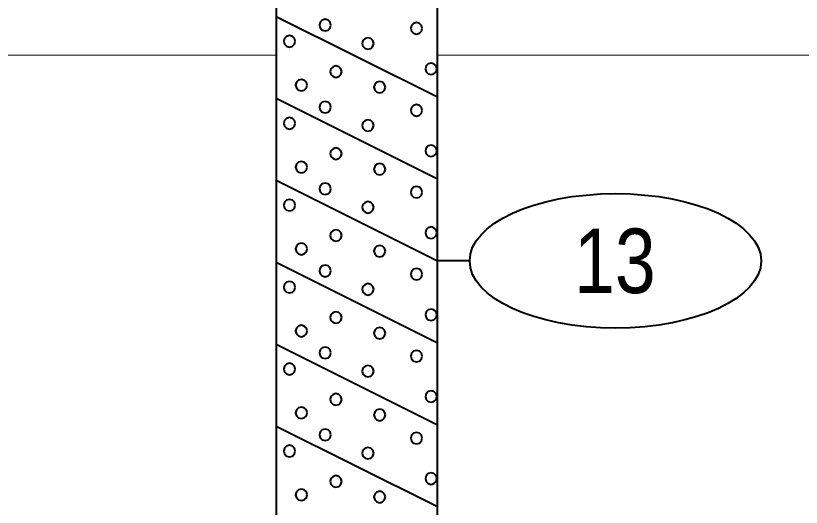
# Model space of a CAD drawing. Extents: x -76 to 974, y -1080 to -735.
# Drawn here: x 924.97 to 937.15, y -959.1 to -951.48 of the extents above; entities that cross this region are included whole.
import ezdxf
from ezdxf.enums import TextEntityAlignment as Align

# ---------------------------------------------------------------- set-up
doc = ezdxf.new("R2010")
doc.units = 0
doc.header["$LTSCALE"] = 0.36
doc.layers.add('27', color=7, linetype='Continuous', lineweight=40)
doc.layers.add('7', color=7, linetype='Continuous', lineweight=13)

msp = doc.modelspace()

# ---------------------------------------------------------------- linework, layer by layer
at = {"layer": '27'}
for p, q in [((929.0077, -947.6789), (929.0077, -961.6789)), ((931.5077, -961.6789), (931.5077, -947.6789)), ((929.0077, -951.4889), (931.5077, -952.7389)), ((929.0077, -952.7589), (931.5077, -954.0089)), ((929.0077, -954.0289), (931.5077, -955.2789)), ((929.0077, -955.2989), (931.5077, -956.5489)), ((932.0077, -955.2789), (931.5077, -955.2789)), ((929.0077, -956.5689), (931.5077, -957.8189)), ((929.0077, -957.8389), (931.5077, -959.0889))]:
    msp.add_line(p, q, dxfattribs=at)
for points in [[(929.8583, -951.624), (929.8464, -951.5796), (929.8139, -951.5471), (929.7694, -951.5351), (929.725, -951.5471), (929.6924, -951.5796), (929.6805, -951.624), (929.6924, -951.6685), (929.725, -951.701), (929.7694, -951.7129), (929.8139, -951.701), (929.8464, -951.6685)], [(931.2732, -951.6749), (931.2613, -951.6304), (931.2288, -951.5979), (931.1843, -951.586), (931.1399, -951.5979), (931.1074, -951.6304), (931.0954, -951.6749), (931.1074, -951.7193), (931.1399, -951.7519), (931.1843, -951.7638), (931.2288, -951.7519), (931.2613, -951.7193)], [(929.3053, -951.8758), (929.2934, -951.8313), (929.2609, -951.7988), (929.2164, -951.7869), (929.172, -951.7988), (929.1394, -951.8313), (929.1275, -951.8758), (929.1394, -951.9202), (929.172, -951.9527), (929.2164, -951.9647), (929.2609, -951.9527), (929.2934, -951.9202)], [(930.5207, -951.9088), (930.5087, -951.8644), (930.4762, -951.8318), (930.4318, -951.8199), (930.3873, -951.8318), (930.3548, -951.8644), (930.3429, -951.9088), (930.3548, -951.9533), (930.3873, -951.9858), (930.4318, -951.9977), (930.4762, -951.9858), (930.5087, -951.9533)], [(931.4995, -952.3029), (931.4876, -952.2585), (931.4551, -952.2259), (931.4106, -952.214), (931.3662, -952.2259), (931.3336, -952.2585), (931.3217, -952.3029), (931.3336, -952.3474), (931.3662, -952.3799), (931.4106, -952.3918), (931.4551, -952.3799), (931.4876, -952.3474)], [(930.0249, -952.3461), (930.0129, -952.3017), (929.9804, -952.2691), (929.936, -952.2572), (929.8915, -952.2691), (929.859, -952.3017), (929.8471, -952.3461), (929.859, -952.3906), (929.8915, -952.4231), (929.936, -952.435), (929.9804, -952.4231), (930.0129, -952.3906)], [(929.4897, -952.5546), (929.4777, -952.5102), (929.4452, -952.4776), (929.4008, -952.4657), (929.3563, -952.4776), (929.3238, -952.5102), (929.3119, -952.5546), (929.3238, -952.5991), (929.3563, -952.6316), (929.4008, -952.6435), (929.4452, -952.6316), (929.4777, -952.5991)], [(930.7024, -952.5877), (930.6905, -952.5432), (930.658, -952.5107), (930.6135, -952.4988), (930.5691, -952.5107), (930.5366, -952.5432), (930.5246, -952.5877), (930.5366, -952.6321), (930.5691, -952.6647), (930.6135, -952.6766), (930.658, -952.6647), (930.6905, -952.6321)], [(929.8584, -952.8952), (929.8465, -952.8508), (929.814, -952.8183), (929.7695, -952.8063), (929.7251, -952.8183), (929.6925, -952.8508), (929.6806, -952.8952), (929.6925, -952.9397), (929.7251, -952.9722), (929.7695, -952.9841), (929.814, -952.9722), (929.8465, -952.9397)], [(931.2732, -952.9462), (931.2613, -952.9017), (931.2288, -952.8692), (931.1843, -952.8573), (931.1399, -952.8692), (931.1074, -952.9017), (931.0954, -952.9462), (931.1074, -952.9906), (931.1399, -953.0232), (931.1843, -953.0351), (931.2288, -953.0232), (931.2613, -952.9906)], [(929.3053, -953.147), (929.2934, -953.1026), (929.2609, -953.07), (929.2164, -953.0581), (929.172, -953.07), (929.1394, -953.1026), (929.1275, -953.147), (929.1394, -953.1915), (929.172, -953.224), (929.2164, -953.2359), (929.2609, -953.224), (929.2934, -953.1915)], [(930.5207, -953.1801), (930.5087, -953.1356), (930.4762, -953.1031), (930.4318, -953.0912), (930.3873, -953.1031), (930.3548, -953.1356), (930.3429, -953.1801), (930.3548, -953.2245), (930.3873, -953.2571), (930.4318, -953.269), (930.4762, -953.2571), (930.5087, -953.2245)], [(930.0249, -953.6174), (930.0129, -953.573), (929.9804, -953.5404), (929.936, -953.5285), (929.8915, -953.5404), (929.859, -953.573), (929.8471, -953.6174), (929.859, -953.6619), (929.8915, -953.6944), (929.936, -953.7063), (929.9804, -953.6944), (930.0129, -953.6619)], [(931.4995, -953.5742), (931.4876, -953.5297), (931.4551, -953.4972), (931.4106, -953.4853), (931.3662, -953.4972), (931.3336, -953.5297), (931.3217, -953.5742), (931.3336, -953.6186), (931.3662, -953.6512), (931.4106, -953.6631), (931.4551, -953.6512), (931.4876, -953.6186)], [(929.4897, -953.8259), (929.4777, -953.7814), (929.4452, -953.7489), (929.4008, -953.737), (929.3563, -953.7489), (929.3238, -953.7814), (929.3119, -953.8259), (929.3238, -953.8703), (929.3563, -953.9029), (929.4008, -953.9148), (929.4452, -953.9029), (929.4777, -953.8703)], [(930.7024, -953.8589), (930.6905, -953.8145), (930.658, -953.782), (930.6135, -953.77), (930.5691, -953.782), (930.5366, -953.8145), (930.5246, -953.8589), (930.5366, -953.9034), (930.5691, -953.9359), (930.6135, -953.9478), (930.658, -953.9359), (930.6905, -953.9034)], [(929.8583, -954.164), (929.8464, -954.1196), (929.8139, -954.0871), (929.7694, -954.0751), (929.725, -954.0871), (929.6924, -954.1196), (929.6805, -954.164), (929.6924, -954.2085), (929.725, -954.241), (929.7694, -954.2529), (929.8139, -954.241), (929.8464, -954.2085)], [(931.2732, -954.2149), (931.2613, -954.1704), (931.2288, -954.1379), (931.1843, -954.126), (931.1399, -954.1379), (931.1074, -954.1704), (931.0954, -954.2149), (931.1074, -954.2593), (931.1399, -954.2919), (931.1843, -954.3038), (931.2288, -954.2919), (931.2613, -954.2593)], [(929.3053, -954.4158), (929.2934, -954.3713), (929.2609, -954.3388), (929.2164, -954.3269), (929.172, -954.3388), (929.1394, -954.3713), (929.1275, -954.4158), (929.1394, -954.4602), (929.172, -954.4927), (929.2164, -954.5047), (929.2609, -954.4927), (929.2934, -954.4602)], [(930.5207, -954.4488), (930.5087, -954.4044), (930.4762, -954.3718), (930.4318, -954.3599), (930.3873, -954.3718), (930.3548, -954.4044), (930.3429, -954.4488), (930.3548, -954.4933), (930.3873, -954.5258), (930.4318, -954.5377), (930.4762, -954.5258), (930.5087, -954.4933)], [(931.4995, -954.8429), (931.4876, -954.7985), (931.4551, -954.7659), (931.4106, -954.754), (931.3662, -954.7659), (931.3336, -954.7985), (931.3217, -954.8429), (931.3336, -954.8874), (931.3662, -954.9199), (931.4106, -954.9318), (931.4551, -954.9199), (931.4876, -954.8874)], [(930.0249, -954.8861), (930.0129, -954.8417), (929.9804, -954.8091), (929.936, -954.7972), (929.8915, -954.8091), (929.859, -954.8417), (929.8471, -954.8861), (929.859, -954.9306), (929.8915, -954.9631), (929.936, -954.975), (929.9804, -954.9631), (930.0129, -954.9306)], [(929.4897, -955.0946), (929.4777, -955.0502), (929.4452, -955.0176), (929.4008, -955.0057), (929.3563, -955.0176), (929.3238, -955.0502), (929.3119, -955.0946), (929.3238, -955.1391), (929.3563, -955.1716), (929.4008, -955.1835), (929.4452, -955.1716), (929.4777, -955.1391)], [(930.7024, -955.1277), (930.6905, -955.0832), (930.658, -955.0507), (930.6135, -955.0388), (930.5691, -955.0507), (930.5366, -955.0832), (930.5246, -955.1277), (930.5366, -955.1721), (930.5691, -955.2047), (930.6135, -955.2166), (930.658, -955.2047), (930.6905, -955.1721)], [(929.8584, -955.4352), (929.8465, -955.3908), (929.814, -955.3583), (929.7695, -955.3463), (929.7251, -955.3583), (929.6925, -955.3908), (929.6806, -955.4352), (929.6925, -955.4797), (929.7251, -955.5122), (929.7695, -955.5241), (929.814, -955.5122), (929.8465, -955.4797)], [(931.2732, -955.4862), (931.2613, -955.4417), (931.2288, -955.4092), (931.1843, -955.3973), (931.1399, -955.4092), (931.1074, -955.4417), (931.0954, -955.4862), (931.1074, -955.5306), (931.1399, -955.5632), (931.1843, -955.5751), (931.2288, -955.5632), (931.2613, -955.5306)], [(929.3053, -955.687), (929.2934, -955.6426), (929.2609, -955.61), (929.2164, -955.5981), (929.172, -955.61), (929.1394, -955.6426), (929.1275, -955.687), (929.1394, -955.7315), (929.172, -955.764), (929.2164, -955.7759), (929.2609, -955.764), (929.2934, -955.7315)], [(930.5207, -955.7201), (930.5087, -955.6756), (930.4762, -955.6431), (930.4318, -955.6312), (930.3873, -955.6431), (930.3548, -955.6756), (930.3429, -955.7201), (930.3548, -955.7645), (930.3873, -955.7971), (930.4318, -955.809), (930.4762, -955.7971), (930.5087, -955.7645)], [(930.0249, -956.1574), (930.0129, -956.113), (929.9804, -956.0804), (929.936, -956.0685), (929.8915, -956.0804), (929.859, -956.113), (929.8471, -956.1574), (929.859, -956.2019), (929.8915, -956.2344), (929.936, -956.2463), (929.9804, -956.2344), (930.0129, -956.2019)], [(931.4995, -956.1142), (931.4876, -956.0697), (931.4551, -956.0372), (931.4106, -956.0253), (931.3662, -956.0372), (931.3336, -956.0697), (931.3217, -956.1142), (931.3336, -956.1586), (931.3662, -956.1912), (931.4106, -956.2031), (931.4551, -956.1912), (931.4876, -956.1586)], [(929.4897, -956.3659), (929.4777, -956.3214), (929.4452, -956.2889), (929.4008, -956.277), (929.3563, -956.2889), (929.3238, -956.3214), (929.3119, -956.3659), (929.3238, -956.4103), (929.3563, -956.4429), (929.4008, -956.4548), (929.4452, -956.4429), (929.4777, -956.4103)], [(930.7024, -956.3989), (930.6905, -956.3545), (930.658, -956.322), (930.6135, -956.31), (930.5691, -956.322), (930.5366, -956.3545), (930.5246, -956.3989), (930.5366, -956.4434), (930.5691, -956.4759), (930.6135, -956.4878), (930.658, -956.4759), (930.6905, -956.4434)], [(929.8583, -956.704), (929.8464, -956.6596), (929.8139, -956.6271), (929.7694, -956.6151), (929.725, -956.6271), (929.6924, -956.6596), (929.6805, -956.704), (929.6924, -956.7485), (929.725, -956.781), (929.7694, -956.7929), (929.8139, -956.781), (929.8464, -956.7485)], [(931.2732, -956.7549), (931.2613, -956.7104), (931.2288, -956.6779), (931.1843, -956.666), (931.1399, -956.6779), (931.1074, -956.7104), (931.0954, -956.7549), (931.1074, -956.7993), (931.1399, -956.8319), (931.1843, -956.8438), (931.2288, -956.8319), (931.2613, -956.7993)], [(929.3053, -956.9558), (929.2934, -956.9113), (929.2609, -956.8788), (929.2164, -956.8669), (929.172, -956.8788), (929.1394, -956.9113), (929.1275, -956.9558), (929.1394, -957.0002), (929.172, -957.0327), (929.2164, -957.0447), (929.2609, -957.0327), (929.2934, -957.0002)], [(930.5207, -956.9888), (930.5087, -956.9444), (930.4762, -956.9118), (930.4318, -956.8999), (930.3873, -956.9118), (930.3548, -956.9444), (930.3429, -956.9888), (930.3548, -957.0333), (930.3873, -957.0658), (930.4318, -957.0777), (930.4762, -957.0658), (930.5087, -957.0333)], [(931.4995, -957.3829), (931.4876, -957.3385), (931.4551, -957.3059), (931.4106, -957.294), (931.3662, -957.3059), (931.3336, -957.3385), (931.3217, -957.3829), (931.3336, -957.4274), (931.3662, -957.4599), (931.4106, -957.4718), (931.4551, -957.4599), (931.4876, -957.4274)], [(930.0249, -957.4261), (930.0129, -957.3817), (929.9804, -957.3491), (929.936, -957.3372), (929.8915, -957.3491), (929.859, -957.3817), (929.8471, -957.4261), (929.859, -957.4706), (929.8915, -957.5031), (929.936, -957.515), (929.9804, -957.5031), (930.0129, -957.4706)], [(929.4897, -957.6346), (929.4777, -957.5902), (929.4452, -957.5576), (929.4008, -957.5457), (929.3563, -957.5576), (929.3238, -957.5902), (929.3119, -957.6346), (929.3238, -957.6791), (929.3563, -957.7116), (929.4008, -957.7235), (929.4452, -957.7116), (929.4777, -957.6791)], [(930.7024, -957.6677), (930.6905, -957.6232), (930.658, -957.5907), (930.6135, -957.5788), (930.5691, -957.5907), (930.5366, -957.6232), (930.5246, -957.6677), (930.5366, -957.7121), (930.5691, -957.7447), (930.6135, -957.7566), (930.658, -957.7447), (930.6905, -957.7121)], [(929.8584, -957.9752), (929.8465, -957.9308), (929.814, -957.8983), (929.7695, -957.8863), (929.7251, -957.8983), (929.6925, -957.9308), (929.6806, -957.9752), (929.6925, -958.0197), (929.7251, -958.0522), (929.7695, -958.0641), (929.814, -958.0522), (929.8465, -958.0197)], [(931.2732, -958.0262), (931.2613, -957.9817), (931.2288, -957.9492), (931.1843, -957.9373), (931.1399, -957.9492), (931.1074, -957.9817), (931.0954, -958.0262), (931.1074, -958.0706), (931.1399, -958.1032), (931.1843, -958.1151), (931.2288, -958.1032), (931.2613, -958.0706)], [(929.3053, -958.227), (929.2934, -958.1826), (929.2609, -958.15), (929.2164, -958.1381), (929.172, -958.15), (929.1394, -958.1826), (929.1275, -958.227), (929.1394, -958.2715), (929.172, -958.304), (929.2164, -958.3159), (929.2609, -958.304), (929.2934, -958.2715)], [(930.5207, -958.2601), (930.5087, -958.2156), (930.4762, -958.1831), (930.4318, -958.1712), (930.3873, -958.1831), (930.3548, -958.2156), (930.3429, -958.2601), (930.3548, -958.3045), (930.3873, -958.3371), (930.4318, -958.349), (930.4762, -958.3371), (930.5087, -958.3045)], [(930.0249, -958.6974), (930.0129, -958.653), (929.9804, -958.6204), (929.936, -958.6085), (929.8915, -958.6204), (929.859, -958.653), (929.8471, -958.6974), (929.859, -958.7419), (929.8915, -958.7744), (929.936, -958.7863), (929.9804, -958.7744), (930.0129, -958.7419)], [(931.4995, -958.6542), (931.4876, -958.6097), (931.4551, -958.5772), (931.4106, -958.5653), (931.3662, -958.5772), (931.3336, -958.6097), (931.3217, -958.6542), (931.3336, -958.6986), (931.3662, -958.7312), (931.4106, -958.7431), (931.4551, -958.7312), (931.4876, -958.6986)], [(929.4897, -958.9059), (929.4777, -958.8614), (929.4452, -958.8289), (929.4008, -958.817), (929.3563, -958.8289), (929.3238, -958.8614), (929.3119, -958.9059), (929.3238, -958.9503), (929.3563, -958.9829), (929.4008, -958.9948), (929.4452, -958.9829), (929.4777, -958.9503)], [(930.7024, -958.9389), (930.6905, -958.8945), (930.658, -958.862), (930.6135, -958.85), (930.5691, -958.862), (930.5366, -958.8945), (930.5246, -958.9389), (930.5366, -958.9834), (930.5691, -959.0159), (930.6135, -959.0278), (930.658, -959.0159), (930.6905, -958.9834)]]:
    msp.add_lwpolyline(points, close=True, dxfattribs=at)
msp.add_ellipse((934.2651, -955.2789), major_axis=(2.2574, 0), ratio=0.461538, dxfattribs=at)
at = {"layer": '7'}
for p, q in [((903.0224, -952.09), (929.0077, -952.09)), ((931.5077, -952.09), (956.2029, -952.09))]:
    msp.add_line(p, q, dxfattribs=at)

# ---------------------------------------------------------------- texts
at = {"layer": '27', "width": 0.85}
msp.add_text('13', height=1, dxfattribs=at).set_placement((934.2579, -955.7788), align=Align.CENTER)

doc.saveas('drawing.dxf')
